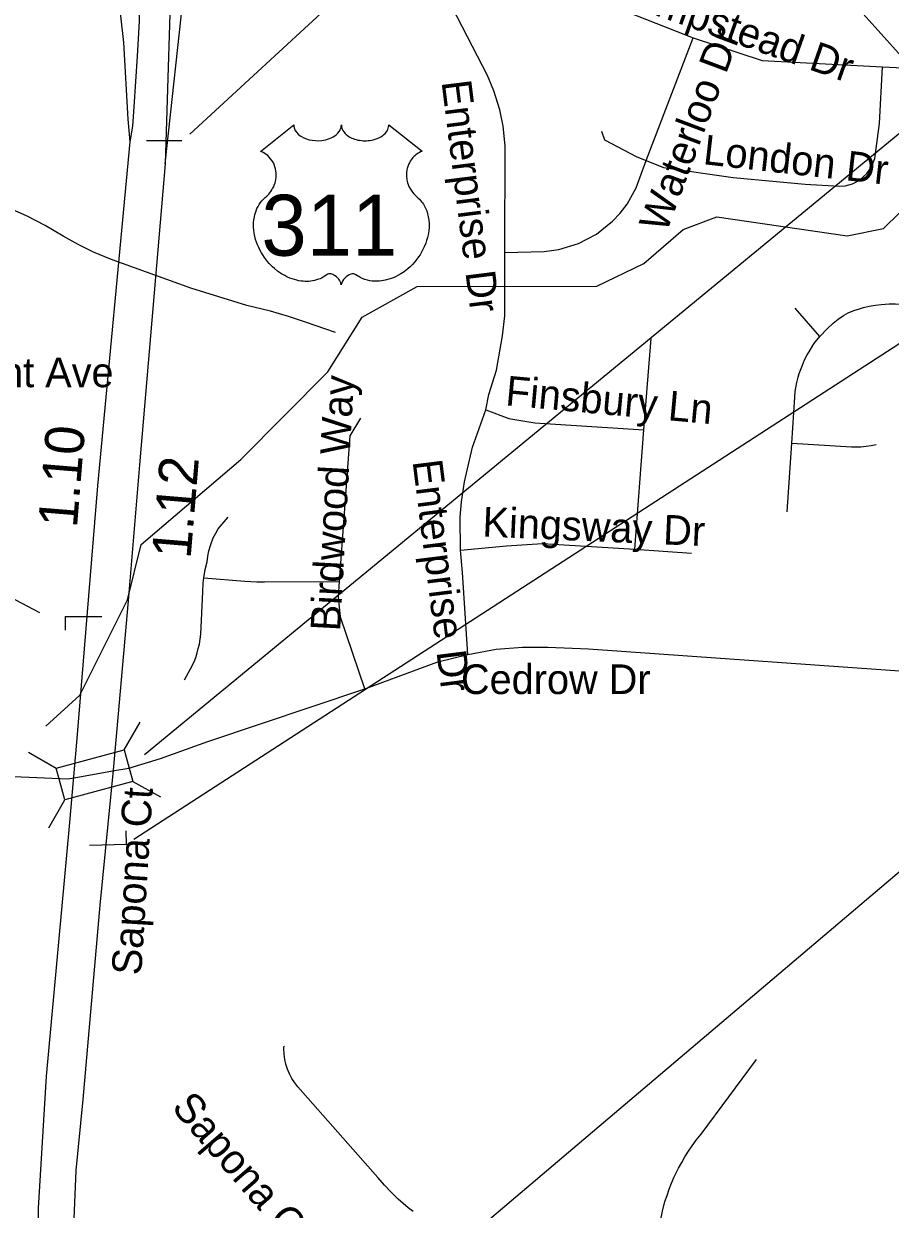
# Model space of a CAD drawing. Extents: x 1662474 to 1856135, y 779280 to 917889.
# Drawn here: x 1711418 to 1714192, y 809267 to 813062 of the extents above; entities that cross this region are included whole.
import ezdxf

# ---------------------------------------------------------------- set-up
doc = ezdxf.new("R2010")
doc.units = 0
for name, color, linetype in [('Exist Hydrographic Misc Water Feature', 7, 'Continuous'), ('Exist Road Non-System Structure Non-Sys NCDOT Attributed CELL', 7, 'Continuous'), ('Exist Road Non-System Structure Non-Sys NCDOT Number Label', 7, 'Continuous'), ('Exist Road Non-System Type 51', 7, 'Continuous'), ('Exist Road Non-System Type 51 Label', 7, 'Continuous'), ('Exist Road Primary Interstate Ramp 1 Lane Attributed', 7, 'Continuous'), ('Exist Road Primary Interstate Structure Cantilever Sign CELL', 7, 'Continuous'), ('Exist Road Primary Interstate Structure Cantilever Sign Number Label', 7, 'Continuous'), ('Exist Road Primary US Divided Attributed', 7, 'Continuous'), ('Exist Road Primary US Mileage Hundredths English Label', 7, 'Continuous'), ('Exist Road Primary US Shield CELL', 7, 'Continuous'), ('Exist Road Primary US Shield Number Label', 7, 'Continuous'), ('Exist Road Primary US Structure Cantilever Sign CELL', 7, 'Continuous'), ('Exist Road Primary US Structure Ovrhead Sign CELL', 7, 'Continuous'), ('Exist Road Primary US Structure Standard Bridge Number Label', 7, 'Continuous')]:
    doc.layers.add(name, color=color, linetype=linetype)

msp = doc.modelspace()

# ---------------------------------------------------------------- linework, layer by layer
at = {"layer": 'Exist Hydrographic Misc Water Feature'}
for points in [[(1714491.8, 812663.6), (1714440.5, 812722.2), (1714400.8, 812760.6), (1714359.3, 812802.9), (1714311.8, 812857.5), (1714266.3, 812913.9), (1714105.8, 813093.4)], [(1711488.2, 810813.2), (1711597.2, 810912.7), (1711750.2, 811218.2), (1711794.2, 811394.5), (1712113.2, 811667), (1712391.2, 811947), (1712501.2, 812122), (1712677.2, 812220.2), (1713252.2, 812221.6), (1713403.2, 812294), (1713529.2, 812403.1), (1713637.3, 812443.5), (1714054.3, 812382.6), (1714170.2, 812406.5), (1714423.2, 812654), (1714532.2, 812694.5), (1714748.3, 812690), (1715284.3, 812918.8), (1716052.3, 813021.3), (1716435.3, 813033.3)], [(1712415.7, 812073.1), (1712319.9, 812106.1), (1712266.1, 812124.6), (1712208.4, 812141.1), (1712132.5, 812159.8), (1711953, 812215.6), (1711695.7, 812308), (1711641.8, 812330.5), (1711592.1, 812355), (1711544.3, 812381.5), (1711486.7, 812416), (1711426.9, 812446.6), (1711309.3, 812497.7), (1711273.4, 812512.1), (1711233.6, 812524.5), (1711181.7, 812539), (1711131.9, 812549.4), (1711093.8, 812555.8), (1711051.8, 812554.2)]]:
    msp.add_lwpolyline(points, dxfattribs=at)
at = {"layer": 'Exist Road Non-System Structure Non-Sys NCDOT Attributed CELL'}
for p, q in [((1711739.9, 810737.4), (1711791.1, 810826.6)), ((1711433, 810730), (1711522.3, 810678.8)), ((1711767.3, 810636.2), (1711856.1, 810586.9)), ((1711498.7, 810488), (1711549.9, 810577.2))]:
    msp.add_line(p, q, dxfattribs=at)
msp.add_lwpolyline([(1711522.3, 810678.8), (1711739.8, 810737.8), (1711767.3, 810636.2), (1711549.9, 810577.2)], close=True, dxfattribs=at)
at = {"layer": 'Exist Road Non-System Structure Non-Sys NCDOT Number Label'}
msp.add_line((1711805.1, 810722.8), (1714752.6, 813149.3), dxfattribs=at)
at = {"layer": 'Exist Road Non-System Type 51'}
for p, q in [((1713410.8, 812623.6), (1713561.4, 813016.5)), ((1714166.9, 812923.4), (1714542.5, 812903.9)), ((1713966.6, 812060.6), (1713887.9, 812150.9)), ((1713403.6, 811762.2), (1713426.5, 812054.6)), ((1713374.5, 811379.5), (1713403.6, 811762.2)), ((1713862.4, 811499.2), (1713876.9, 811718.9)), ((1713374.5, 811379.5), (1713555.9, 811366.7)), ((1711591.1, 810650.7), (1711701.9, 810670.1))]:
    msp.add_line(p, q, dxfattribs=at)
for points in [[(1712739.6, 813206.2), (1712853.2, 813234.1), (1712936.8, 813240.9), (1713018.1, 813230.7), (1713561.4, 813016.5)], [(1712958.2, 812329.1), (1712959.6, 812670.6), (1712952.8, 812734.1), (1712942, 812785.8), (1712923.1, 812846.4), (1712902.9, 812895.5), (1712758, 813177.7), (1712739.6, 813206.2)], [(1713561.4, 813016.5), (1713782.1, 812944.1), (1714166.9, 812923.4)], [(1713410.8, 812623.6), (1713465.9, 812601.6), (1713688.9, 812569.5), (1713919.9, 812547.8), (1714029.4, 812541.2), (1714048, 812542.8), (1714071.6, 812549.6), (1714093.6, 812560.9), (1714117, 812581.9), (1714131.1, 812601.9), (1714143, 812630.7), (1714157.4, 812742), (1714166.9, 812923.4)], [(1713268.2, 812717.9), (1713277.4, 812690.2), (1713380.6, 812635.9), (1713410.8, 812623.6)], [(1712958.2, 812329.1), (1713084.2, 812333.1), (1713131.5, 812338.9), (1713194.1, 812358), (1713252.1, 812388.2), (1713303.1, 812429.4), (1713327.9, 812455.6), (1713349.4, 812484.5), (1713378.4, 812536.8), (1713410.8, 812623.6)], [(1712897.6, 811826.2), (1712906.9, 811875.4), (1712931.8, 811952.5), (1712950.9, 812062.7), (1712957.8, 812126.8), (1712958.2, 812329.1)], [(1713966.6, 812060.6), (1713989.8, 812085), (1714009.4, 812102.9), (1714025.1, 812115.8), (1714042.2, 812127.9), (1714057.6, 812136.5), (1714075.6, 812143.6), (1714093.9, 812149.6), (1714106.5, 812153), (1714124.9, 812157.2), (1714144.4, 812160.9), (1714163.5, 812163.2), (1714189.1, 812164.9), (1714208.4, 812164.6), (1714378.4, 812158.2)], [(1713876.9, 811718.9), (1713886.6, 811866.1), (1713887.9, 811884), (1713890, 811895.8), (1713893.1, 811913.1), (1713897.6, 811930.4), (1713900.8, 811941.8), (1713906.5, 811958.5), (1713911, 811969.2), (1713918.1, 811985.9), (1713925.9, 812001.6), (1713932, 812011.8), (1713944.4, 812032), (1713951.1, 812041.4), (1713962.1, 812055.6), (1713966.6, 812060.6)], [(1712815.8, 811376.4), (1712815.5, 811482.7), (1712819.1, 811531.5), (1712828.6, 811595.5), (1712855.1, 811706), (1712897.6, 811826.2)], [(1712897.6, 811826.2), (1712971.1, 811798.4), (1713054.1, 811784), (1713403.6, 811762.2)], [(1712428.9, 811276.1), (1712463.2, 811742.8), (1712497.6, 811799.4)], [(1713876.9, 811718.9), (1714067.9, 811707.9), (1714081.6, 811707.4), (1714097.9, 811707.9), (1714114.6, 811709.2), (1714130.9, 811711.9), (1714147.5, 811715.2)], [(1711994.8, 811288.4), (1711998.6, 811314.7), (1712005, 811339.9), (1712007.1, 811357.2), (1712010.5, 811374.2), (1712016.9, 811395.2), (1712024.9, 811416.2), (1712032.6, 811431.2), (1712040.6, 811445.2), (1712072.6, 811482.7)], [(1712815.8, 811376.4), (1712963.8, 811390.9), (1713078.4, 811397.7), (1713374.5, 811379.5)], [(1712839.9, 811042.8), (1712823.1, 811305.5), (1712815.8, 811376.4)], [(1711932.2, 810961.4), (1711952.2, 810996.9), (1711963.2, 811019.9), (1711968.5, 811033.6), (1711973, 811047.8), (1711976.9, 811061.7), (1711980.4, 811075.9), (1711982.9, 811091.9), (1711984.5, 811107.9), (1711991.6, 811243.6), (1711992.6, 811270.9), (1711994.8, 811288.4)], [(1711994.8, 811288.4), (1712125.8, 811277.4), (1712163.8, 811275.6), (1712189.2, 811275.4), (1712428.9, 811276.1)], [(1712510.5, 810932.6), (1712431.8, 811162.2), (1712426.2, 811227), (1712428.9, 811276.1)], [(1712839.9, 811042.8), (1712930.9, 811059.4), (1713015.1, 811066.7), (1713095.8, 811066.4), (1713225.6, 811061.2), (1714373.1, 810979.5), (1714984.4, 810942.5)], [(1712510.5, 810932.6), (1712743.4, 811019.9), (1712839.9, 811042.8)], [(1711701.9, 810670.1), (1711754.9, 810679.5), (1711855.9, 810710), (1712006.9, 810764.1), (1712510.5, 810932.6)], [(1710218.4, 810714.7), (1711111, 810664.1), (1711559.1, 810645.2), (1711591.1, 810650.7)], [(1712665.1, 809259.9), (1712648.2, 809272.2), (1712632.2, 809286.1), (1712616.5, 809300), (1712593.9, 809321.9), (1712572.6, 809344.7), (1712551.9, 809369.4), (1712295.5, 809659.1), (1712285.4, 809672.5), (1712276.1, 809686.4), (1712268.8, 809700.9), (1712262.1, 809715.8), (1712257.2, 809731.5), (1712253.9, 809747), (1712251.4, 809763.9), (1712251.1, 809780.4), (1712251.1, 809780.9), (1712251.1, 809781.4), (1712251.1, 809782.2), (1712251.1, 809782.7), (1712251.1, 809783.2), (1712251.1, 809784), (1712251.1, 809784.5), (1712251.1, 809785.1), (1712251.1, 809785.6), (1712251.1, 809786.4), (1712251.1, 809786.9), (1712251.4, 809787.4), (1712251.6, 809787.9), (1712251.6, 809788.8), (1712251.1, 809789.2)], [(1713448.8, 809131), (1713449.6, 809151.2), (1713452.1, 809199.2), (1713456.9, 809230.5), (1713463.2, 809261.2), (1713470.9, 809291.9), (1713477.6, 809311.9), (1713484.5, 809331.8), (1713491.9, 809351.2), (1713500.2, 809370.7), (1713514.1, 809399.2), (1713524.4, 809417.4), (1713534.6, 809435.5), (1713546.1, 809453.4), (1713558, 809470.9), (1713570.9, 809488.2), (1713586.6, 809507.9), (1713764.2, 809746.2)]]:
    msp.add_lwpolyline(points, dxfattribs=at)
at = {"layer": 'Exist Road Primary Interstate Ramp 1 Lane Attributed'}
for points in [[(1711870.5, 812613.4), (1711933.3, 813192.9), (1711967.6, 813404.2), (1712007.6, 813561.2), (1712053.3, 813769.6), (1712089.2, 813953.8), (1712091.6, 814034.6), (1712086.8, 814089.3), (1712070.1, 814139.2), (1712048.2, 814198.3)], [(1711514, 813786.3), (1711580.8, 813615.3), (1711637.6, 813474.7), (1711675.5, 813355.8), (1711705.2, 813247.6), (1711721.5, 813144.9), (1711737.7, 813001.6), (1711751.2, 812755.6), (1711757.6, 812683.9)]]:
    msp.add_lwpolyline(points, dxfattribs=at)
at = {"layer": 'Exist Road Primary Interstate Structure Cantilever Sign CELL'}
for q in [(1711745.9, 810478.8), (1711628.9, 810431.9)]:
    msp.add_line((1711746.9, 810434.4), q, dxfattribs=at)
at = {"layer": 'Exist Road Primary Interstate Structure Cantilever Sign Number Label'}
for p, q in [((1711469.6, 811176), (1709149.4, 812390.3)), ((1711770.3, 810452.3), (1714421.8, 812167.8))]:
    msp.add_line(p, q, dxfattribs=at)
at = {"layer": 'Exist Road Primary US Divided Attributed'}
for points in [[(1711842.5, 814008.4), (1711870.5, 813771.3), (1711887.7, 813557.2), (1711893.4, 813334.5), (1711870.5, 812613.4)], [(1711748.7, 813929), (1711770.2, 813707.2), (1711781, 813431.5), (1711781, 813299), (1711787.3, 813069.4), (1711780.7, 812957.4), (1711770.8, 812795.9), (1711765.9, 812733.3), (1711757.6, 812683.9)], [(1711757.6, 812683.9), (1711654.5, 811582.9), (1711588.4, 810774.2), (1711563.7, 810493.6), (1711489.4, 809693.2), (1711464.6, 809270.4), (1711459, 808953.3), (1711462.6, 808799), (1711477.3, 808244.2), (1711478.3, 808119)], [(1711870.5, 812613.4), (1711789.1, 811650.2), (1711752.8, 811215), (1711704.6, 810673.2), (1711662, 810240.6), (1711607.1, 809619.2), (1711584.6, 809391), (1711577.5, 809211.6), (1711570.3, 808910.2), (1711573.9, 808691.4), (1711595.4, 808232.1), (1711595.4, 808121.6)]]:
    msp.add_lwpolyline(points, dxfattribs=at)
at = {"layer": 'Exist Road Primary US Shield CELL'}
msp.add_lwpolyline([(1712282.7, 812737.8), (1712282.9, 812733.4), (1712284, 812728.2), (1712284.8, 812725.5), (1712287.3, 812720.3), (1712291.3, 812714.3), (1712296.9, 812708.3), (1712303.2, 812703.1), (1712307.5, 812700.3), (1712314.8, 812696.4), (1712323, 812693), (1712332.2, 812690.3), (1712341.5, 812688.4), (1712351.7, 812687.3), (1712361.8, 812687.1), (1712372.8, 812687.9), (1712384.8, 812690.3), (1712390.4, 812691.7), (1712396.6, 812693.8), (1712402.4, 812696.2), (1712408.7, 812699.6), (1712413.8, 812702.9), (1712417.8, 812705.8), (1712423.4, 812711.2), (1712427.9, 812716.8), (1712429.8, 812719.9), (1712431.5, 812722.9), (1712433.7, 812729.3), (1712434.3, 812732.1), (1712434.8, 812738), (1712435.1, 812733.1), (1712435.6, 812730), (1712436.4, 812727), (1712437.7, 812723.8), (1712440, 812719.3), (1712442.5, 812715.5), (1712447.2, 812709.9), (1712450.2, 812707.2), (1712452.9, 812705), (1712460.1, 812700), (1712468.5, 812695.7), (1712472.7, 812693.9), (1712476.9, 812692.4), (1712482.3, 812690.8), (1712487.9, 812689.4), (1712493.4, 812688.5), (1712499.1, 812687.7), (1712504.9, 812687.2), (1712509.6, 812687.1), (1712515.3, 812687.2), (1712520.7, 812687.5), (1712526.1, 812688.1), (1712532.2, 812689.1), (1712537, 812690.2), (1712543.4, 812691.9), (1712549.2, 812694), (1712554.3, 812696.2), (1712560.8, 812699.6), (1712566.2, 812702.9), (1712570.1, 812706.1), (1712574.7, 812710.4), (1712579.1, 812715.4), (1712581.7, 812719.1), (1712583.5, 812723), (1712585.2, 812727), (1712586.2, 812731.3), (1712586.7, 812735), (1712586.8, 812738.1), (1712693.1, 812653.5), (1712690.6, 812652.5), (1712684.8, 812649.7), (1712680.3, 812647), (1712672.9, 812641.8), (1712669.8, 812639), (1712666.7, 812636.1), (1712663.8, 812632.9), (1712661.2, 812630), (1712658.2, 812625.7), (1712655.4, 812621.4), (1712652.7, 812616.7), (1712650.7, 812612.6), (1712647.5, 812604.1), (1712645.9, 812598.7), (1712644.9, 812594.1), (1712643.6, 812584.6), (1712643.3, 812580.1), (1712643.3, 812575.7), (1712643.6, 812570.9), (1712644, 812566.4), (1712644.8, 812561.7), (1712645.6, 812557.6), (1712646.9, 812552.5), (1712648.8, 812546.6), (1712651.1, 812540.9), (1712656, 812531.6), (1712662.2, 812522.2), (1712666.7, 812516.9), (1712671.1, 812512.4), (1712677.6, 812506.9), (1712681.2, 812503.7), (1712685.2, 812499.7), (1712691.9, 812491.9), (1712694.6, 812488.3), (1712697.3, 812484.2), (1712699.8, 812480), (1712702.3, 812475.5), (1712704.4, 812471.5), (1712708.1, 812462.4), (1712710.8, 812453.6), (1712712.1, 812448.9), (1712714.1, 812438.5), (1712714.8, 812433.3), (1712715.6, 812423.2), (1712715.7, 812410.9), (1712714.7, 812399.2), (1712712.5, 812385.6), (1712710.7, 812377.4), (1712707.9, 812367.9), (1712705.2, 812359.7), (1712700.3, 812347.6), (1712696, 812338.8), (1712690.5, 812328.5), (1712686.6, 812322.3), (1712682.2, 812315.6), (1712676.6, 812307.9), (1712670.1, 812299.8), (1712662.2, 812291.2), (1712655.9, 812284.8), (1712647.6, 812277.4), (1712642.6, 812273.3), (1712635.4, 812267.9), (1712625.6, 812261.3), (1712616, 812255.8), (1712607.7, 812251.5), (1712600.4, 812248.4), (1712591, 812244.8), (1712575.3, 812240.5), (1712569.6, 812239.3), (1712562.9, 812238.3), (1712556.5, 812237.7), (1712550.4, 812237.3), (1712542.1, 812237.3), (1712533.9, 812237.9), (1712526.1, 812239), (1712518, 812240.7), (1712509.5, 812243.3), (1712501.8, 812246.3), (1712494, 812250.1), (1712480.9, 812258.4), (1712477.1, 812260.4), (1712474.9, 812261), (1712469.9, 812261.2), (1712465.1, 812260.2), (1712460.2, 812258.3), (1712457.2, 812256.7), (1712453.3, 812254.1), (1712450.3, 812251.7), (1712446.7, 812248.3), (1712444.2, 812245.4), (1712442.2, 812243.1), (1712438.5, 812237.3), (1712437.2, 812234.5), (1712435.8, 812230.9), (1712434.6, 812225.7), (1712433, 812232.3), (1712431, 812236.7), (1712428.8, 812240.5), (1712426.4, 812243.8), (1712422.7, 812248.1), (1712419.4, 812251.3), (1712415.4, 812254.6), (1712411.1, 812257.1), (1712407.7, 812258.9), (1712404.5, 812260.1), (1712400.7, 812261), (1712397.6, 812261.3), (1712395, 812261.2), (1712391.4, 812260.4), (1712386.6, 812256.9), (1712382.1, 812253.8), (1712377.1, 812250.7), (1712371.2, 812247.6), (1712366.9, 812245.6), (1712361.7, 812243.6), (1712355.7, 812241.6), (1712349.2, 812239.9), (1712342.5, 812238.5), (1712336.6, 812237.6), (1712330.2, 812237), (1712324.5, 812236.9), (1712318.6, 812236.9), (1712313, 812237.4), (1712306.5, 812237.9), (1712298.5, 812239.1), (1712291.8, 812240.6), (1712284.8, 812242.5), (1712277.6, 812244.8), (1712269.9, 812247.7), (1712260.2, 812251.9), (1712253.5, 812255.4), (1712242.9, 812261.5), (1712230.4, 812270.1), (1712221.1, 812277.7), (1712214.2, 812283.9), (1712204.1, 812294.2), (1712198.1, 812300.9), (1712188.8, 812313), (1712182.9, 812321.7), (1712179, 812328.1), (1712173.4, 812338.4), (1712170.2, 812344.9), (1712166.2, 812354.3), (1712163.1, 812362.9), (1712160.4, 812371.1), (1712159, 812376.3), (1712157, 812385.4), (1712155.8, 812391.8), (1712154.6, 812400.7), (1712153.9, 812410.1), (1712153.8, 812418.7), (1712154, 812425.8), (1712154.8, 812434.2), (1712156.3, 812443), (1712158, 812450.6), (1712159.5, 812456.1), (1712161.7, 812462.7), (1712164.7, 812470.1), (1712168.2, 812477.1), (1712171.6, 812483), (1712175.8, 812489.2), (1712180, 812494.6), (1712185.4, 812500.5), (1712191, 812505.9), (1712196.2, 812510.1), (1712202.4, 812516.1), (1712205.6, 812519.8), (1712209.4, 812524.8), (1712212.5, 812529.6), (1712214.9, 812533.8), (1712218.2, 812540), (1712220.1, 812544.6), (1712222.6, 812551.8), (1712223.8, 812556.8), (1712225, 812563.3), (1712225.9, 812569.4), (1712226.2, 812577), (1712226, 812583.2), (1712225.2, 812590.6), (1712223.8, 812597.6), (1712222.1, 812603.8), (1712219.5, 812610.8), (1712217.1, 812616), (1712213, 812622.9), (1712208.5, 812629.4), (1712203.8, 812634.7), (1712199.1, 812639.4), (1712194.6, 812642.9), (1712190.3, 812646), (1712184.9, 812649.3), (1712179.7, 812651.8), (1712176.4, 812653.1)], close=True, dxfattribs=at)
at = {"layer": 'Exist Road Primary US Structure Cantilever Sign CELL'}
for q in [(1711668.2, 811164.8), (1711550.2, 811120.4)]:
    msp.add_line((1711550.2, 811164.8), q, dxfattribs=at)
at = {"layer": 'Exist Road Primary US Structure Ovrhead Sign CELL'}
for p, q in [((1711950.1, 812708.4), (1713830.8, 814441.5)), ((1711810.5, 812688.2), (1711924.3, 812688.2))]:
    msp.add_line(p, q, dxfattribs=at)
at = {"layer": 'Exist Road Primary US Structure Standard Bridge Number Label'}
msp.add_line((1711657.6, 808174.7), (1714964.8, 810979.1), dxfattribs=at)

# ---------------------------------------------------------------- texts
at = {"layer": 'Exist Road Non-System Type 51 Label'}
for s, rotation, p in [('Hampstead Dr', 340.6223, (1713281.3, 813144)), ('Waterloo Dr', 69.434, (1713474.9, 812389.1)), ('Enterprise Dr', 277.1555, (1712755.3, 812875.8)), ('London Dr', 353.5894, (1713590.5, 812612.3)), ('Birdwood Way', 86.8637, (1712430.8, 811115.9)), ('Finsbury Ln', 354.7546, (1712957.9, 811840.6)), ('Enterprise Dr', 277.1555, (1712662.5, 811661.3)), ('Kingsway Dr', 357.5146, (1712885.1, 811420.5)), ('Sapona Ct', 86.4207, (1711793.9, 810014.8)), ('Sapona Ct', 310.8366, (1711888.3, 809591.3))]:
    msp.add_text(s, height=95, rotation=rotation, dxfattribs=at).set_placement(p)
for s, p in [('Beaumont Ave', (1710872.3, 811898.2)), ('Cedrow Dr', (1712817.7, 810916.2))]:
    msp.add_text(s, height=95, dxfattribs=at).set_placement(p)
at = {"layer": 'Exist Road Primary US Mileage Hundredths English Label'}
for s, rotation, p in [('1.10', 85.3304, (1711588.2, 811446.2)), ('1.12', 85.2335, (1711952, 811347.2))]:
    msp.add_text(s, height=125, rotation=rotation, dxfattribs=at).set_placement(p)
at = {"layer": 'Exist Road Primary US Shield Number Label'}
msp.add_text('311', height=195, dxfattribs=at).set_placement((1712178.8, 812319.1))

doc.saveas('drawing.dxf')
